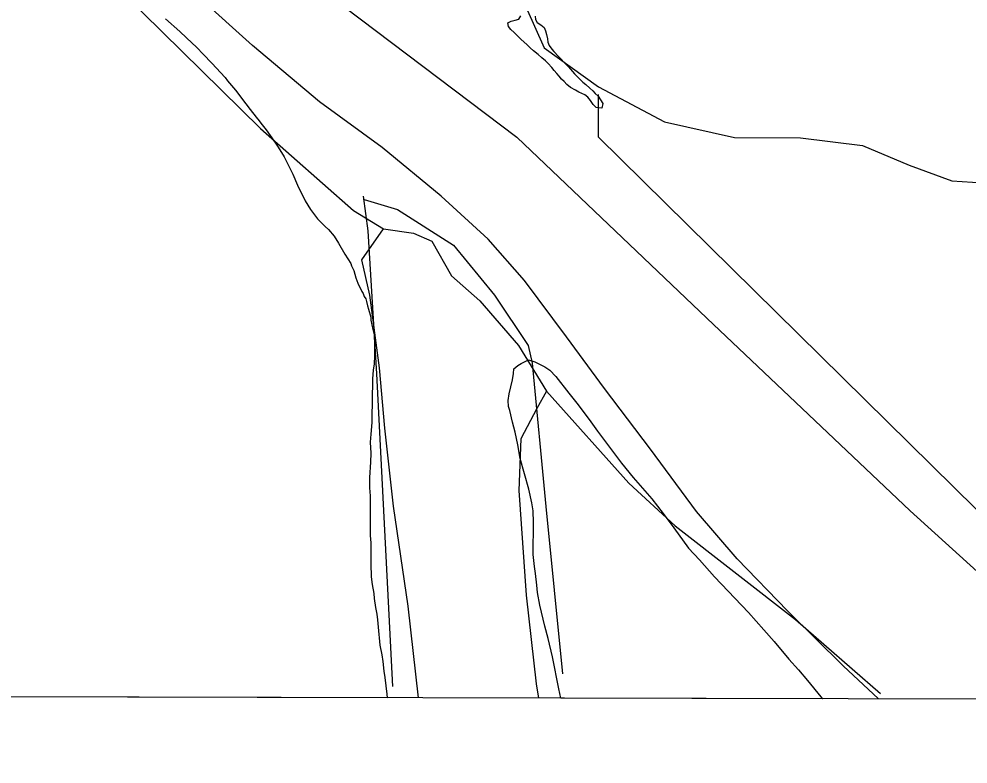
# Model space of a CAD drawing. Extents: x 3172231 to 3210228, y 940198 to 965780.
# Drawn here: x 3182826 to 3183697, y 945652 to 946337 of the extents above; entities that cross this region are included whole.
import ezdxf

# ---------------------------------------------------------------- set-up
doc = ezdxf.new("R2010")
doc.units = 0
for name, color, linetype in [('V-BORW-LINE', 7, 'Continuous'), ('V-GRID-FRAM', 7, 'Continuous'), ('V-ROAD-CNTR', 7, 'Continuous'), ('V-SITE-VEGE', 7, 'Continuous'), ('V-TOPO-SHOR', 7, 'Continuous')]:
    doc.layers.add(name, color=color, linetype=linetype)

msp = doc.modelspace()

# ---------------------------------------------------------------- linework, layer by layer
at = {"layer": 'V-BORW-LINE'}
for points in [[(3183146.629, 946142.111), (3183142.443, 946173.966)], [(3183142.875, 946170.676), (3183173.657, 946161.791)], [(3183173.657, 946161.791), (3183225.15, 946128.985)], [(3183154.561, 946010.845), (3183146.629, 946142.111)], [(3183225.15, 946128.985), (3183262.668, 946082.844)], [(3183262.668, 946082.844), (3183293.466, 946036.709)], [(3183293.466, 946036.709), (3183297.284, 946020.42)], [(3183297.284, 946020.42), (3183309.74, 945888.998)], [(3183169.205, 945723.563), (3183154.561, 946010.845)], [(3183309.74, 945888.998), (3183325.143, 945735.224)]]:
    msp.add_lwpolyline(points, dxfattribs=at)
at = {"layer": 'V-GRID-FRAM'}
msp.add_lwpolyline([(3176539.592, 963919.479), (3207827.662, 963842.116), (3207790.623, 945652.442), (3176486.679, 945729.845), (3176539.592, 963919.479)], dxfattribs=at)
at = {"layer": 'V-ROAD-CNTR'}
msp.add_lwpolyline([(3183615.242, 945712.219), (3183582.774, 945742.716), (3183531.812, 945793.15), (3183485.617, 945841.006), (3183448.124, 945884.432), (3183405.768, 945941.716), (3183363.628, 945997.32), (3183328.824, 946044.671), (3183290.357, 946096.387), (3183256.878, 946134.364), (3183213.696, 946173.781), (3183159.422, 946218.497), (3183101.871, 946260.375), (3183040.486, 946312.138), (3182991.134, 946357.032), (3182933.161, 946412.955), (3182876.841, 946466.695), (3182808.741, 946528.382), (3182754.44, 946580.539), (3182686.807, 946650.738), (3182635.783, 946705.973), (3182570.935, 946768.58)], dxfattribs=at)
at = {"layer": 'V-SITE-VEGE'}
for p, q in [((3182960.44, 946336.595), (3182973.703, 946325.053)), ((3182973.703, 946325.053), (3182979.724, 946319.167)), ((3182979.724, 946319.167), (3182989.368, 946310.33)), ((3182989.368, 946310.33), (3182995.146, 946304.2)), ((3182995.146, 946304.2), (3183003.094, 946296.108)), ((3183003.094, 946296.108), (3183015.37, 946282.874)), ((3183015.37, 946282.874), (3183017.53, 946279.935)), ((3183017.53, 946279.935), (3183024.743, 946271.364)), ((3183024.743, 946271.364), (3183034.351, 946258.638)), ((3183034.351, 946258.638), (3183038.434, 946253.498)), ((3183038.434, 946253.498), (3183043.718, 946246.403)), ((3183043.718, 946246.403), (3183046.604, 946242.971)), ((3183046.604, 946242.971), (3183048.041, 946240.771)), ((3183048.041, 946240.771), (3183053.09, 946234.654)), ((3183053.09, 946234.654), (3183058.13, 946227.558)), ((3183058.13, 946227.558), (3183063.887, 946218.995)), ((3183063.887, 946218.995), (3183069.638, 946209.953)), ((3183069.638, 946209.953), (3183077.514, 946194.083)), ((3183077.514, 946194.083), (3183081.797, 946183.837)), ((3183081.797, 946183.837), (3183088.717, 946169.677)), ((3183088.717, 946169.677), (3183093.747, 946161.612)), ((3183093.747, 946161.612), (3183100.229, 946153.047)), ((3183100.229, 946153.047), (3183104.564, 946148.388)), ((3183104.564, 946148.388), (3183107.216, 946146.178)), ((3183107.216, 946146.178), (3183110.106, 946143.235)), ((3183110.106, 946143.235), (3183115.398, 946137.112)), ((3183115.398, 946137.112), (3183119.474, 946130.755)), ((3183119.474, 946130.755), (3183125.214, 946120.736)), ((3183125.214, 946120.736), (3183130.727, 946112.182)), ((3183130.727, 946112.182), (3183131.438, 946109.988)), ((3183131.438, 946109.988), (3183133.343, 946105.595)), ((3183133.343, 946105.595), (3183135.466, 946098.771)), ((3183135.466, 946098.771), (3183137.125, 946093.895)), ((3183137.125, 946093.895), (3183140.701, 946086.33)), ((3183140.701, 946086.33), (3183142.145, 946084.613)), ((3183142.145, 946084.613), (3183143.089, 946081.689)), ((3183143.089, 946081.689), (3183144.529, 946079.489)), ((3183144.529, 946079.489), (3183145.237, 946077.296)), ((3183145.237, 946077.296), (3183145.93, 946073.157)), ((3183145.93, 946073.157), (3183146.874, 946069.989)), ((3183146.874, 946069.989), (3183149.239, 946062.919)), ((3183149.239, 946062.919), (3183149.213, 946060.003)), ((3183149.213, 946060.003), (3183151.08, 946051.479)), ((3183151.08, 946051.479), (3183152.252, 946046.609)), ((3183152.252, 946046.609), (3183152.414, 946037.614)), ((3183152.414, 946037.614), (3183152.317, 946027.163)), ((3183152.317, 946027.163), (3183152.008, 946019.874)), ((3183287.147, 946020.351), (3183293.98, 946023.45)), ((3183293.98, 946023.45), (3183299.798, 946021.697)), ((3183299.798, 946021.697), (3183308.75, 946017.24)), ((3183151.228, 946014.05), (3183150.669, 946006.034)), ((3183152.008, 946019.874), (3183151.228, 946014.05)), ((3183280.256, 946010.937), (3183280.539, 946015.307)), ((3183280.539, 946015.307), (3183283.969, 946018.436)), ((3183283.969, 946018.436), (3183287.147, 946020.351)), ((3183308.75, 946017.24), (3183313.581, 946014.037)), ((3183313.581, 946014.037), (3183319.121, 946008.397)), ((3183150.669, 946006.034), (3183150.622, 946000.93)), ((3183276.203, 945992.501), (3183279.232, 946005.112)), ((3183279.232, 946005.112), (3183280.256, 946010.937)), ((3183319.121, 946008.397), (3183330.891, 945992.978)), ((3183150.622, 946000.93), (3183150.288, 945990.725)), ((3183150.288, 945990.725), (3183150.065, 945966.18)), ((3183275.171, 945986.191), (3183276.203, 945992.501)), ((3183275.363, 945980.6), (3183275.171, 945986.191)), ((3183330.891, 945992.978), (3183338.339, 945983.676)), ((3183276.789, 945976.942), (3183275.363, 945980.6)), ((3183279.125, 945966.468), (3183276.789, 945976.942)), ((3183338.339, 945983.676), (3183349.628, 945968.748)), ((3183349.628, 945968.748), (3183357.31, 945958.227)), ((3183150.065, 945966.18), (3183148.993, 945955.252)), ((3183281.714, 945957.209), (3183279.125, 945966.468)), ((3183148.993, 945955.252), (3183148.441, 945947.967)), ((3183284.039, 945945.524), (3183281.714, 945957.209)), ((3183357.31, 945958.227), (3183379.404, 945928.861)), ((3183148.441, 945947.967), (3183149.075, 945937.751)), ((3183286.355, 945932.863), (3183284.039, 945945.524)), ((3183149.075, 945937.751), (3183148.76, 945929.492)), ((3183148.76, 945929.492), (3183147.904, 945915.404)), ((3183294.121, 945904.842), (3183286.355, 945932.863)), ((3183379.404, 945928.861), (3183389.978, 945915.641)), ((3183147.904, 945915.404), (3183147.82, 945906.167)), ((3183389.978, 945915.641), (3183407.058, 945896.044)), ((3183147.82, 945906.167), (3183148.481, 945898.626)), ((3183148.481, 945898.626), (3183148.402, 945889.879)), ((3183296.923, 945892.179), (3183294.121, 945904.842)), ((3183148.402, 945889.879), (3183148.545, 945878.939)), ((3183298.315, 945884.874), (3183296.923, 945892.179)), ((3183407.058, 945896.044), (3183417.63, 945882.578)), ((3183298.461, 945874.179), (3183298.315, 945884.874)), ((3183417.63, 945882.578), (3183427.474, 945869.367)), ((3183148.545, 945878.939), (3183148.484, 945872.136)), ((3183298.194, 945844.774), (3183298.461, 945874.179)), ((3183148.484, 945872.136), (3183148.639, 945862.412)), ((3183427.474, 945869.367), (3183440.915, 945850.771)), ((3183148.639, 945862.412), (3183149.063, 945855.602)), ((3183149.063, 945855.602), (3183149.202, 945844.178)), ((3183440.915, 945850.771), (3183450.785, 945839.988)), ((3183149.202, 945844.178), (3183149.133, 945836.402)), ((3183299.311, 945833.828), (3183298.194, 945844.774)), ((3183450.785, 945839.988), (3183464.738, 945824.309)), ((3183149.133, 945836.402), (3183149.508, 945824.245)), ((3183300.226, 945827.499), (3183299.311, 945833.828)), ((3183149.508, 945824.245), (3183150.417, 945817.431)), ((3183301.588, 945816.792), (3183300.226, 945827.499)), ((3183464.738, 945824.309), (3183495.796, 945791.702)), ((3183150.417, 945817.431), (3183151.801, 945809.157)), ((3183302.012, 945809.985), (3183301.588, 945816.792)), ((3183151.801, 945809.157), (3183152.244, 945804.291)), ((3183152.244, 945804.291), (3183153.384, 945796.018)), ((3183304.336, 945798.297), (3183302.012, 945809.985)), ((3183153.384, 945796.018), (3183154.548, 945790.175)), ((3183309.022, 945779.052), (3183304.336, 945798.297)), ((3183154.548, 945790.175), (3183155.228, 945784.821)), ((3183495.796, 945791.702), (3183509.99, 945775.775)), ((3183155.228, 945784.821), (3183155.897, 945778.253)), ((3183155.897, 945778.253), (3183157.448, 945761.711)), ((3183312.082, 945767.845), (3183309.022, 945779.052)), ((3183316.057, 945750.798), (3183312.082, 945767.845)), ((3183509.99, 945775.775), (3183519.372, 945764.996)), ((3183157.448, 945761.711), (3183159.068, 945752.704)), ((3183519.372, 945764.996), (3183532.836, 945748.834)), ((3183159.068, 945752.704), (3183159.985, 945746.62)), ((3183321.869, 945721.579), (3183316.057, 945750.798)), ((3183159.985, 945746.62), (3183161.12, 945737.617)), ((3183532.836, 945748.834), (3183541.738, 945738.788)), ((3183161.12, 945737.617), (3183162.037, 945731.776)), ((3183541.738, 945738.788), (3183550.156, 945728.991)), ((3183162.037, 945731.776), (3183163.846, 945716.69)), ((3183550.156, 945728.991), (3183562.415, 945714.052)), ((3183164.039, 945713.334), (3180034.507, 945721.073)), ((3183163.846, 945716.69), (3183164.039, 945713.334)), ((3183323.442, 945712.94), (3183321.869, 945721.579)), ((3183563.945, 945712.346), (3183323.442, 945712.94)), ((3183562.415, 945714.052), (3183563.945, 945712.346))]:
    msp.add_line(p, q, dxfattribs=at)
at = {"layer": 'V-TOPO-SHOR'}
for points in [[(3181253.694, 947642.062), (3181371.008, 947484.836), (3181427.951, 947434.761), (3181819.751, 947216.222), (3182346.899, 946922.447), (3182421.659, 946865.195), (3182560.39, 946715.05), (3183047.846, 946235.903), (3183133.262, 946160.791), (3183160.835, 946143.77)], [(3181602.949, 947527.063), (3181588.647, 947512.832), (3181586.828, 947498.569), (3181592.152, 947487.856), (3181615.291, 947469.965), (3181839.663, 947335.658), (3182033.792, 947231.743), (3182133.493, 947163.729), (3182267.081, 947097.414), (3182345.469, 947065.12), (3182386.42, 947038.268), (3182448.718, 946989.963), (3182555.468, 946888.048), (3182688.866, 946745.049), (3182728.021, 946712.852), (3182937.967, 946514.379), (3183042.928, 946410.685), (3183110.568, 946358.8), (3183283.231, 946228.188), (3183457.589, 946061.904), (3183644.405, 945884.889), (3183806.328, 945738.253), (3183841.925, 945709.631)], [(3183291.825, 946347.237), (3183308.401, 946310.16), (3183358.246, 946274.37), (3183418.801, 946242.119), (3183482.966, 946227.694), (3183543.6, 946227.544), (3183600.65, 946220.269), (3183643.406, 946202.33), (3183682.605, 946187.966), (3183739.663, 946184.259)], [(3183299.993, 946339.2), (3183300.449, 946336.055), (3183301.903, 946333.226), (3183305.352, 946331.365), (3183308.297, 946328.85), (3183309.417, 946325.86), (3183310.366, 946322.21), (3183311.312, 946318.397), (3183311.771, 946315.415), (3183312.723, 946312.263), (3183315.162, 946308.927), (3183317.284, 946306.586), (3183321.525, 946302.068), (3183323.649, 946299.893), (3183326.586, 946296.717), (3183330.176, 946292.871), (3183332.294, 946290.364), (3183336.213, 946286.348), (3183341.11, 946281.328), (3183343.887, 946278.483), (3183346.505, 946276.302), (3183350.101, 946272.952), (3183352.882, 946270.603), (3183355.17, 946268.26), (3183357.781, 946265.583), (3183360.054, 946262.249), (3183361.998, 946258.919), (3183361.283, 946254.628), (3183356.001, 946255.353), (3183353.39, 946258.032), (3183350.791, 946261.866), (3183348.514, 946264.87), (3183345.565, 946267.055), (3183340.135, 946269.271), (3183337.018, 946271.129), (3183332.584, 946273.662), (3183329.148, 946276.515), (3183326.7, 946279.19), (3183324.247, 946281.371), (3183321.968, 946284.207), (3183319.848, 946286.548), (3183317.566, 946289.223), (3183315.287, 946292.062), (3183311.859, 946295.74), (3183309.573, 946298.083), (3183306.134, 946300.77), (3183302.704, 946304.118), (3183298.61, 946307.311), (3183295.337, 946310.162), (3183292.233, 946313.008), (3183287, 946317.868), (3183284.387, 946320.379), (3183280.629, 946324.064), (3183277.69, 946327.074), (3183275.574, 946329.747), (3183274.954, 946333.06), (3183278.112, 946334.51), (3183281.595, 946335.459), (3183285.081, 946336.575), (3183286.937, 946339.526)], [(3183888.283, 945705.95), (3183358.132, 946228.003), (3183358.229, 946267.236)], [(3183161.918, 945960.836), (3183157.185, 946016.12), (3183148.254, 946082.914), (3183140.824, 946115.321), (3183160.835, 946143.77), (3183188.276, 946139.807), (3183205.068, 946132.604), (3183223.117, 946100.666), (3183249.235, 946077.669), (3183284.776, 946036.709), (3183310.417, 945994.907), (3183301.414, 945978.863), (3183286.957, 945951.19), (3183284.913, 945903.466), (3183291.669, 945807.642), (3183301.017, 945726.013), (3183303.036, 945712.991)], [(3183310.417, 945994.907), (3183385.881, 945910.496), (3183428.584, 945871.156), (3183538.94, 945785.282), (3183617.24, 945717.32)], [(3183192.839, 945713.263), (3183183.261, 945797.304), (3183169.824, 945889.353), (3183161.918, 945960.836)]]:
    msp.add_lwpolyline(points, dxfattribs=at)

doc.saveas('drawing.dxf')
